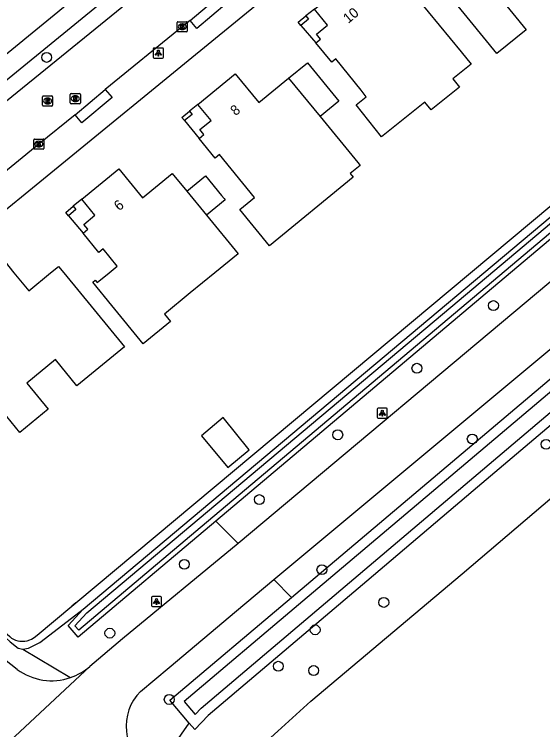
# Model space of a CAD drawing. Extents: x 163268 to 164360, y 381529 to 382285.
# Drawn here: x 164054.7 to 164107.1, y 381954.6 to 382025.7 of the extents above; entities that cross this region are included whole.
import ezdxf

# ---------------------------------------------------------------- set-up
doc = ezdxf.new("R2010")
doc.units = 0
for name, color, linetype in [('IMGEO_Berm_groen', 7, 'Continuous'), ('IMGEO_Boom', 7, 'Continuous'), ('IMGEO_Gemengd_bos', 7, 'Continuous'), ('IMGEO_Groenvoorziening', 7, 'Continuous'), ('IMGEO_Haag', 7, 'Continuous'), ('IMGEO_Hek', 7, 'Continuous'), ('IMGEO_Kolk', 7, 'Continuous'), ('IMGEO_Lichtpunt', 7, 'Continuous'), ('IMGEO_Pand', 7, 'Continuous'), ('IMGEO_Pand_nummerreeks', 7, 'Continuous'), ('IMGEO_Pand_overbouw', 7, 'Continuous'), ('IMGEO_Rijbaan_lokaal_gesloten', 7, 'Continuous'), ('IMGEO_Rijbaan_lokaal_open', 7, 'Continuous'), ('IMGEO_Rioolput', 7, 'Continuous'), ('IMGEO_Voetpad_open', 7, 'Continuous'), ('IMGEO_Waterloop', 7, 'Continuous')]:
    doc.layers.add(name, color=color, linetype=linetype)

msp = doc.modelspace()

# ---------------------------------------------------------------- linework, layer by layer
at = {"layer": 'IMGEO_Berm_groen'}
for points in [[(164132.823, 382024.315), (164103.925, 382000), (164074.679, 381975.319)], [(164074.679, 381975.319), (164060.994, 381963.77), (164059.993, 381964.927), (164061.505, 381966.57)], [(164074.679, 381975.319), (164076.889, 381973.078)], [(164055.488, 381962.572), (164060.148, 381959.81), (164060.24, 381959.756)]]:
    msp.add_lwpolyline(points, dxfattribs=at)
at = {"layer": 'IMGEO_Boom'}
for centre in [(164057.861, 382021.417), (164102.245, 381996.747), (164094.638, 381990.512), (164086.778, 381983.895), (164100.135, 381983.485), (164107.472, 381982.948), (164078.994, 381977.457), (164071.54, 381971.018), (164085.201, 381970.482), (164091.353, 381967.226), (164064.137, 381964.174), (164084.535, 381964.502), (164080.874, 381960.887), (164084.38, 381960.458), (164070.039, 381957.58)]:
    msp.add_circle(centre, 0.489, dxfattribs=at)
at = {"layer": 'IMGEO_Gemengd_bos'}
msp.add_lwpolyline([(164143.279, 381905.933), (164077.256, 381951.167), (164080.827, 381954.421), (164084.09, 381957.395), (164099.139, 381970.079), (164134.223, 382000), (164147.955, 382011.662), (164151.333, 382014.806), (164152.631, 382016.227), (164153.21, 382017.427), (164159.013, 382041.61), (164169.547, 382087.975), (164189.14, 382176.35)], dxfattribs=at)
at = {"layer": 'IMGEO_Groenvoorziening'}
for points in [[(164181.156, 382171.056), (164182.023, 382170.778), (164168.927, 382112.378), (164153.139, 382041.967), (164150.336, 382029.47), (164148.036, 382019.209), (164143.882, 382015.495), (164139.534, 382011.626), (164124.599, 381998.968), (164119.39, 381994.553), (164100.232, 381978.315), (164089.655, 381969.35), (164073.901, 381955.997), (164072.57, 381954.591), (164072.021, 381955.239)], [(164082.175, 381967.72), (164143.608, 382019.646), (164144.136, 382020.135)], [(164082.175, 381967.72), (164080.425, 381969.494)], [(164072.021, 381955.239), (164070.095, 381957.509), (164082.175, 381967.72)], [(164070.486, 381953.026), (164072.021, 381955.239)]]:
    msp.add_lwpolyline(points, dxfattribs=at)
at = {"layer": 'IMGEO_Haag'}
for points in [[(164030.413, 381983.927), (164030.745, 381984.278), (164054.188, 381963.837), (164054.381, 381963.691), (164054.567, 381963.584), (164054.78, 381963.491), (164054.989, 381963.422), (164055.208, 381963.382), (164055.46, 381963.362), (164055.682, 381963.379), (164055.917, 381963.415), (164056.18, 381963.495), (164056.365, 381963.578), (164056.617, 381963.734), (164056.906, 381963.962), (164060.368, 381966.869), (164060.745, 381967.189), (164099.973, 382000), (164130.268, 382025.343)], [(164061.505, 381966.57), (164101.29, 382000), (164130.928, 382024.904)], [(164030.413, 381983.927), (164034.627, 381980.081), (164037.134, 381977.811), (164042.219, 381973.377), (164052.905, 381964.516), (164054.231, 381963.311), (164055.034, 381962.669), (164055.488, 381962.572)], [(164055.488, 381962.572), (164056.046, 381962.669), (164057.17, 381963.247), (164058.6, 381964.339), (164061.505, 381966.57)]]:
    msp.add_lwpolyline(points, dxfattribs=at)
at = {"layer": 'IMGEO_Hek'}
for points in [[(164143.279, 381905.933), (164077.256, 381951.167), (164080.827, 381954.421), (164084.09, 381957.395), (164099.139, 381970.079), (164134.223, 382000), (164147.955, 382011.662), (164151.333, 382014.806), (164152.631, 382016.227), (164153.21, 382017.427), (164159.013, 382041.61), (164169.547, 382087.975), (164189.14, 382176.35)], [(164060.745, 381967.189), (164060.368, 381966.869)]]:
    msp.add_lwpolyline(points, dxfattribs=at)
at = {"layer": 'IMGEO_Kolk'}
for p, q in [((164070.83, 382024.04), (164070.83, 382024.892)), ((164070.905, 382024.966), (164071.757, 382024.966)), ((164071.318, 382024.746), (164071.343, 382024.746)), ((164071.831, 382024.892), (164071.831, 382024.04)), ((164071.757, 382023.966), (164070.905, 382023.966)), ((164071.341, 382024.186), (164071.316, 382024.186)), ((164056.588, 382012.374), (164056.588, 382013.226)), ((164056.663, 382013.3), (164057.515, 382013.3)), ((164057.076, 382013.08), (164057.101, 382013.08)), ((164057.589, 382013.226), (164057.589, 382012.374)), ((164057.515, 382012.3), (164056.663, 382012.3)), ((164057.099, 382012.52), (164057.074, 382012.52))]:
    msp.add_line(p, q, dxfattribs=at)
for points in [[(164070.83, 382024.04), (164070.83, 382024.892)], [(164070.905, 382024.966), (164071.757, 382024.966)], [(164071.151, 382024.666), (164071.274, 382024.666), (164071.274, 382024.515), (164071.404, 382024.666), (164071.568, 382024.666), (164071.422, 382024.515), (164071.575, 382024.266), (164071.423, 382024.266), (164071.338, 382024.43), (164071.274, 382024.363), (164071.274, 382024.266), (164071.151, 382024.266), (164071.151, 382024.666)], [(164071.831, 382024.892), (164071.831, 382024.04)], [(164071.757, 382023.966), (164070.905, 382023.966)], [(164056.588, 382012.374), (164056.588, 382013.226)], [(164056.663, 382013.3), (164057.515, 382013.3)], [(164056.909, 382013), (164057.032, 382013), (164057.032, 382012.849), (164057.162, 382013), (164057.326, 382013), (164057.18, 382012.849), (164057.333, 382012.6), (164057.181, 382012.6), (164057.096, 382012.764), (164057.032, 382012.697), (164057.032, 382012.6), (164056.909, 382012.6), (164056.909, 382013)], [(164057.589, 382013.226), (164057.589, 382012.374)], [(164057.515, 382012.3), (164056.663, 382012.3)]]:
    msp.add_lwpolyline(points, dxfattribs=at)
for centre, start, end in [((164070.907, 382024.89), 91.55205, 178.44795), ((164070.907, 382024.89), 91.55205, 178.44795), ((164071.755, 382024.89), 1.55205, 88.44795), ((164071.755, 382024.89), 1.55205, 88.44795), ((164070.907, 382024.042), 181.55205, 268.44795), ((164070.907, 382024.042), 181.55205, 268.44795), ((164071.755, 382024.042), 271.55205, 358.44795), ((164071.755, 382024.042), 271.55205, 358.44795), ((164056.665, 382013.224), 91.55205, 178.44795), ((164056.665, 382013.224), 91.55205, 178.44795), ((164057.513, 382013.224), 1.55205, 88.44795), ((164057.513, 382013.224), 1.55205, 88.44795), ((164056.665, 382012.376), 181.55205, 268.44795), ((164056.665, 382012.376), 181.55205, 268.44795), ((164057.513, 382012.376), 271.55205, 358.44795), ((164057.513, 382012.376), 271.55205, 358.44795)]:
    msp.add_arc(centre, 0.0765, start, end, dxfattribs=at)
for centre, major_axis, ratio, start_param, end_param in [((164071.317, 382024.466), (-0.387, 0.002), 0.722429, 4.712389, 7.853982), ((164071.342, 382024.466), (-0.39, 0.002), 0.717154, 1.570796, 4.712389), ((164057.075, 382012.8), (-0.387, 0.002), 0.722429, 4.712389, 7.853982), ((164057.1, 382012.8), (-0.39, 0.002), 0.717154, 1.570796, 4.712389)]:
    msp.add_ellipse(centre, major_axis=major_axis, ratio=ratio, start_param=start_param, end_param=end_param, dxfattribs=at)
at = {"layer": 'IMGEO_Lichtpunt'}
for p, q in [((164068.458, 382022.256), (164068.458, 382021.449)), ((164068.458, 382022.256), (164068.458, 382021.449)), ((164069.36, 382022.351), (164068.552, 382022.351)), ((164069.36, 382022.351), (164068.552, 382022.351)), ((164069.454, 382021.449), (164069.454, 382022.256)), ((164069.454, 382021.449), (164069.454, 382022.256)), ((164068.552, 382021.355), (164069.36, 382021.355)), ((164068.552, 382021.355), (164069.36, 382021.355)), ((164090.704, 381986.447), (164090.704, 381985.64)), ((164090.704, 381986.447), (164090.704, 381985.64)), ((164091.606, 381986.542), (164090.798, 381986.542)), ((164091.606, 381986.542), (164090.798, 381986.542)), ((164091.7, 381985.64), (164091.7, 381986.447)), ((164091.7, 381985.64), (164091.7, 381986.447)), ((164090.798, 381985.546), (164091.606, 381985.546)), ((164090.798, 381985.546), (164091.606, 381985.546)), ((164068.273, 381967.732), (164068.273, 381966.925)), ((164068.273, 381967.732), (164068.273, 381966.925)), ((164069.175, 381967.827), (164068.367, 381967.827)), ((164069.175, 381967.827), (164068.367, 381967.827)), ((164069.269, 381966.925), (164069.269, 381967.732)), ((164069.269, 381966.925), (164069.269, 381967.732)), ((164068.367, 381966.831), (164069.175, 381966.831)), ((164068.367, 381966.831), (164069.175, 381966.831))]:
    msp.add_line(p, q, dxfattribs=at)
for points in [[(164068.832, 382021.92), (164068.871, 382021.892), (164068.683, 382021.63), (164068.645, 382021.657), (164068.832, 382021.92)], [(164068.934, 382021.872), (164068.981, 382021.872), (164068.981, 382021.55), (164068.934, 382021.55), (164068.934, 382021.872)], [(164069.044, 382021.892), (164069.082, 382021.919), (164069.269, 382021.657), (164069.23, 382021.629), (164069.044, 382021.892)], [(164091.078, 381986.111), (164091.117, 381986.083), (164090.929, 381985.821), (164090.891, 381985.848), (164091.078, 381986.111)], [(164091.18, 381986.063), (164091.227, 381986.063), (164091.227, 381985.741), (164091.18, 381985.741), (164091.18, 381986.063)], [(164091.29, 381986.083), (164091.328, 381986.11), (164091.515, 381985.848), (164091.476, 381985.82), (164091.29, 381986.083)], [(164068.647, 381967.396), (164068.686, 381967.368), (164068.498, 381967.106), (164068.46, 381967.133), (164068.647, 381967.396)], [(164068.749, 381967.348), (164068.796, 381967.348), (164068.796, 381967.026), (164068.749, 381967.026), (164068.749, 381967.348)], [(164068.859, 381967.368), (164068.897, 381967.395), (164069.084, 381967.133), (164069.045, 381967.105), (164068.859, 381967.368)]]:
    msp.add_lwpolyline(points, dxfattribs=at)
for centre in [(164068.957, 382022.054), (164091.203, 381986.245), (164068.772, 381967.53)]:
    msp.add_circle(centre, 0.0994, dxfattribs=at)
for centre, start, end in [((164068.552, 382022.256), 90, 180), ((164068.552, 382022.256), 90, 180), ((164069.36, 382022.256), 0, 90), ((164069.36, 382022.256), 0, 90), ((164068.552, 382021.449), 180, 270), ((164068.552, 382021.449), 180, 270), ((164069.36, 382021.449), 270, 0), ((164069.36, 382021.449), 270, 360), ((164090.798, 381986.447), 90, 180), ((164090.798, 381986.447), 90, 180), ((164091.606, 381986.447), 0, 90), ((164091.606, 381986.447), 0, 90), ((164090.798, 381985.64), 180, 270), ((164090.798, 381985.64), 180, 270), ((164091.606, 381985.64), 270, 0), ((164091.606, 381985.64), 270, 360), ((164068.367, 381967.732), 90, 180), ((164068.367, 381967.732), 90, 180), ((164069.175, 381967.732), 0, 90), ((164069.175, 381967.732), 0, 90), ((164068.367, 381966.925), 180, 270), ((164068.367, 381966.925), 180, 270), ((164069.175, 381966.925), 270, 0), ((164069.175, 381966.925), 270, 360)]:
    msp.add_arc(centre, 0.0946, start, end, dxfattribs=at)
at = {"layer": 'IMGEO_Pand'}
for points in [[(164099.938, 382025.056), (164094.893, 382031.252), (164097.912, 382033.73), (164097.515, 382034.218), (164098.627, 382035.131), (164097.3, 382036.76), (164101.013, 382039.783), (164103.4, 382036.864), (164105.604, 382038.664), (164111.871, 382037.135), (164111.345, 382034.979), (164107.504, 382031.81), (164107.794, 382031.453), (164102.847, 382027.425), (164105.5, 382024.166), (164102.591, 382021.797), (164099.938, 382025.056)], [(164095.432, 382016.963), (164091.123, 382013.524), (164088.596, 382016.69), (164089.611, 382017.499), (164089.093, 382018.148), (164086.591, 382021.283), (164086.182, 382020.945), (164084.603, 382022.858), (164085.065, 382023.239), (164084.664, 382023.725), (164085.767, 382024.634), (164084.456, 382026.223), (164088.132, 382029.255), (164089.532, 382027.548), (164092.483, 382029.968), (164099.047, 382021.965), (164100.024, 382020.741), (164098.195, 382019.282), (164098.864, 382018.444), (164096.046, 382016.194), (164095.432, 382016.963)], [(164083.114, 382024.595), (164082.847, 382024.92), (164083.608, 382025.545), (164083.875, 382025.22), (164083.114, 382024.595)], [(164081.894, 382019.354), (164083.77, 382020.89), (164086.895, 382017.073), (164085.02, 382015.538)], [(164085.02, 382015.538), (164088.458, 382011.339), (164088.768, 382010.96), (164089.006, 382010.67), (164088.024, 382009.867), (164088.313, 382009.514), (164079.991, 382002.699), (164077.045, 382006.298), (164078.512, 382007.499), (164075.028, 382011.755), (164074.611, 382011.413), (164073.012, 382013.367), (164073.49, 382013.757), (164073.091, 382014.244), (164074.198, 382015.149), (164072.894, 382016.743), (164076.586, 382019.789), (164078.93, 382016.927), (164081.894, 382019.354)], [(164081.894, 382019.354), (164085.02, 382015.538)], [(164072.312, 382015.751), (164071.562, 382015.133), (164071.295, 382015.457), (164072.045, 382016.075), (164072.312, 382015.751)], [(164073.744, 382005.723), (164076.883, 382001.884), (164074.578, 382000), (164072.13, 381997.999), (164069.568, 381995.905), (164070.174, 381995.162), (164067.456, 381992.939), (164064.334, 381996.755), (164062.435, 381999.077), (164062.682, 381999.279), (164062.884, 381999.031), (164064.069, 382000), (164064.873, 382000.657), (164063.468, 382002.375), (164063.049, 382002.033), (164061.479, 382003.953), (164061.943, 382004.332), (164061.544, 382004.819), (164062.651, 382005.724), (164061.347, 382007.318), (164065.038, 382010.335), (164067.38, 382007.471), (164070.338, 382009.889), (164071.793, 382008.109)], [(164071.793, 382008.109), (164073.654, 382009.633), (164075.245, 382007.69), (164075.485, 382007.396), (164075.606, 382007.248), (164073.744, 382005.723)], [(164071.793, 382008.109), (164073.744, 382005.723)], [(164060.775, 382006.294), (164060.027, 382005.674), (164059.759, 382005.997), (164060.507, 382006.617), (164060.775, 382006.294)], [(164065.592, 381992.649), (164060.869, 381988.773), (164058.738, 381991.371), (164055.894, 381989.037), (164058.021, 381986.438), (164055.204, 381984.131), (164051.294, 381988.904), (164049.393, 381991.225), (164051.536, 381992.979), (164050.167, 381994.65), (164050.625, 381995.025), (164050.236, 381995.527), (164051.328, 381996.434), (164050.019, 381998.033), (164052.416, 382000), (164053.73, 382001.078), (164054.615, 382000), (164056.078, 381998.218), (164058.25, 382000), (164059.032, 382000.642), (164059.559, 382000), (164065.592, 381992.649)], [(164075.407, 381985.621), (164073.254, 381983.807), (164075.869, 381980.644), (164077.981, 381982.397), (164075.407, 381985.621)]]:
    msp.add_lwpolyline(points, dxfattribs=at)
at = {"layer": 'IMGEO_Pand_overbouw'}
for points in [[(164083.608, 382025.545), (164083.875, 382025.22), (164083.114, 382024.595), (164084.603, 382022.858), (164085.065, 382023.239), (164084.664, 382023.725), (164085.767, 382024.634), (164084.456, 382026.223)], [(164071.562, 382015.133), (164073.012, 382013.367), (164073.49, 382013.757), (164073.091, 382014.244), (164074.198, 382015.149), (164072.894, 382016.743), (164072.045, 382016.075), (164072.312, 382015.751)], [(164060.507, 382006.617), (164060.775, 382006.294), (164060.027, 382005.674), (164061.479, 382003.953), (164061.943, 382004.332), (164061.544, 382004.819), (164062.651, 382005.724), (164061.347, 382007.318)]]:
    msp.add_lwpolyline(points, close=True, dxfattribs=at)
at = {"layer": 'IMGEO_Rijbaan_lokaal_gesloten'}
for points in [[(164130.562, 382018.099), (164108.985, 382000), (164076.889, 381973.078)], [(164080.425, 381969.494), (164116.993, 382000), (164134.792, 382014.848)], [(164076.889, 381973.078), (164065.397, 381963.599), (164062.158, 381960.864)], [(164067.173, 381958.372), (164070.043, 381960.752), (164076.716, 381966.4), (164080.425, 381969.494)], [(164054.941, 381960.573), (164052.393, 381962.533), (164047.499, 381966.566)], [(164052.722, 381952.074), (164062.158, 381960.864)]]:
    msp.add_lwpolyline(points, dxfattribs=at)
for centre, radius, start, end in [((164058.368, 381965.207), 5.763, 233.51484, 288.95546), ((164058.373, 381965.202), 5.757, 288.92228, 311.10649), ((164070.678, 381954.91), 4.926, 135.3557, 236.31902)]:
    msp.add_arc(centre, radius, start, end, dxfattribs=at)
at = {"layer": 'IMGEO_Rijbaan_lokaal_open'}
for points in [[(164025.139, 381993.533), (164033.039, 382000), (164041.903, 382007.256), (164053.858, 382017.087), (164068.156, 382028.748), (164083.502, 382040.922)], [(164072.113, 382025.092), (164075.075, 382027.601)], [(164072.113, 382025.092), (164071.33, 382024.466), (164063.688, 382018.234)], [(164060.679, 382015.712), (164063.688, 382018.234)], [(164060.679, 382015.712), (164057.088, 382012.8), (164052.271, 382008.876)]]:
    msp.add_lwpolyline(points, dxfattribs=at)
at = {"layer": 'IMGEO_Rioolput'}
for p, q in [((164057.456, 382016.657), (164057.456, 382017.509)), ((164057.531, 382017.583), (164058.383, 382017.583)), ((164057.944, 382017.363), (164057.969, 382017.363)), ((164058.457, 382017.509), (164058.457, 382016.657)), ((164060.207, 382016.889), (164060.207, 382017.741)), ((164060.282, 382017.815), (164061.134, 382017.815)), ((164060.695, 382017.595), (164060.72, 382017.595)), ((164061.208, 382017.741), (164061.208, 382016.889)), ((164058.383, 382016.583), (164057.531, 382016.583)), ((164057.967, 382016.803), (164057.942, 382016.803)), ((164061.134, 382016.815), (164060.282, 382016.815)), ((164060.718, 382017.035), (164060.693, 382017.035))]:
    msp.add_line(p, q, dxfattribs=at)
for points in [[(164057.456, 382016.657), (164057.456, 382017.509)], [(164057.531, 382017.583), (164058.383, 382017.583)], [(164058.045, 382017.281), (164057.793, 382017.283), (164057.793, 382016.883)], [(164058.457, 382017.509), (164058.457, 382016.657)], [(164060.207, 382016.889), (164060.207, 382017.741)], [(164060.282, 382017.815), (164061.134, 382017.815)], [(164060.796, 382017.513), (164060.544, 382017.515), (164060.544, 382017.115)], [(164060.544, 382017.115), (164060.668, 382017.115), (164060.668, 382017.277), (164060.679, 382017.277)], [(164060.722, 382017.434), (164060.668, 382017.434), (164060.668, 382017.353)], [(164060.668, 382017.353), (164060.72, 382017.353)], [(164060.726, 382017.248), (164060.797, 382017.115), (164060.937, 382017.115), (164060.872, 382017.241)], [(164061.208, 382017.741), (164061.208, 382016.889)], [(164058.383, 382016.583), (164057.531, 382016.583)], [(164057.793, 382016.883), (164057.917, 382016.883), (164057.917, 382017.045), (164057.928, 382017.045)], [(164057.971, 382017.202), (164057.917, 382017.202), (164057.917, 382017.121)], [(164057.917, 382017.121), (164057.969, 382017.121)], [(164057.975, 382017.016), (164058.046, 382016.883), (164058.186, 382016.883), (164058.121, 382017.009)], [(164061.134, 382016.815), (164060.282, 382016.815)]]:
    msp.add_lwpolyline(points, dxfattribs=at)
for centre, radius, start, end in [((164057.533, 382017.507), 0.0765, 91.55205, 178.44795), ((164057.533, 382017.507), 0.0765, 91.55205, 178.44795), ((164058.044, 382017.171), 0.109, 350.36119, 89.41601), ((164058.381, 382017.507), 0.0765, 1.55205, 88.44795), ((164058.381, 382017.507), 0.0765, 1.55205, 88.44795), ((164060.284, 382017.739), 0.0765, 91.55205, 178.44795), ((164060.284, 382017.739), 0.0765, 91.55205, 178.44795), ((164060.678, 382017.224), 0.0533, 26.02933, 88.69889), ((164060.704, 382017.542), 0.19, 274.7715, 282.96867), ((164060.728, 382017.338), 0.0964, 77.00612, 93.18647), ((164060.742, 382017.395), 0.0378, 276.66336, 79.67722), ((164060.795, 382017.403), 0.109, 350.36119, 89.41601), ((164060.793, 382017.403), 0.112, 277.58423, 350.98172), ((164060.777, 382017.188), 0.108, 29.51342, 73.79051), ((164061.132, 382017.739), 0.0765, 1.55205, 88.44795), ((164061.132, 382017.739), 0.0765, 1.55205, 88.44795), ((164057.533, 382016.659), 0.0765, 181.55205, 268.44795), ((164057.533, 382016.659), 0.0765, 181.55205, 268.44795), ((164057.927, 382016.992), 0.0533, 26.02933, 88.69889), ((164057.953, 382017.31), 0.19, 274.7715, 282.96867), ((164057.977, 382017.106), 0.0964, 77.00612, 93.18647), ((164057.991, 382017.163), 0.0378, 276.66336, 79.67722), ((164058.042, 382017.171), 0.112, 277.58423, 350.98172), ((164058.026, 382016.956), 0.108, 29.51342, 73.79051), ((164058.381, 382016.659), 0.0765, 271.55205, 358.44795), ((164058.381, 382016.659), 0.0765, 271.55205, 358.44795), ((164060.284, 382016.891), 0.0765, 181.55205, 268.44795), ((164060.284, 382016.891), 0.0765, 181.55205, 268.44795), ((164061.132, 382016.891), 0.0765, 271.55205, 358.44795), ((164061.132, 382016.891), 0.0765, 271.55205, 358.44795)]:
    msp.add_arc(centre, radius, start, end, dxfattribs=at)
for centre, major_axis, ratio, start_param, end_param in [((164057.943, 382017.083), (-0.387, 0.002), 0.722429, 4.712389, 7.853982), ((164057.968, 382017.083), (-0.39, 0.002), 0.717154, 1.570796, 4.712389), ((164060.694, 382017.315), (-0.387, 0.002), 0.722429, 4.712389, 7.853982), ((164060.719, 382017.315), (-0.39, 0.002), 0.717154, 1.570796, 4.712389)]:
    msp.add_ellipse(centre, major_axis=major_axis, ratio=ratio, start_param=start_param, end_param=end_param, dxfattribs=at)
at = {"layer": 'IMGEO_Voetpad_open'}
for points in [[(164020.892, 381994.757), (164027.291, 382000), (164060.644, 382027.33), (164080.687, 382043.672)], [(164099.547, 382043.655), (164089.481, 382035.445), (164071.56, 382020.781), (164049.348, 382002.627), (164046.147, 382000), (164037.766, 381993.123), (164030.326, 381987.006)], [(164024.883, 381995.485), (164030.402, 382000), (164080.033, 382040.602)], [(164075.075, 382027.601), (164075.747, 382026.807), (164072.785, 382024.298), (164072.113, 382025.092)], [(164063.688, 382018.234), (164064.356, 382017.437), (164061.347, 382014.915), (164060.679, 382015.712)]]:
    msp.add_lwpolyline(points, dxfattribs=at)
at = {"layer": 'IMGEO_Waterloop'}
for points in [[(164144.27, 382018.897), (164082.879, 381967.006), (164071.506, 381957.392), (164072.611, 381956.089), (164073.212, 381956.724), (164139.316, 382012.753), (164147.13, 382019.741), (164180.847, 382170.105)], [(164061.049, 381964.471), (164060.663, 381964.917), (164061.851, 381966.208), (164098.009, 381996.59), (164118.02, 382013.405), (164131.282, 382024.548), (164132.445, 382025.913), (164133.385, 382027.437), (164134.083, 382029.091), (164135.317, 382034.504), (164135.993, 382033.624), (164134.93, 382029.212), (164133.868, 382026.789), (164132.446, 382024.651), (164074.357, 381975.701), (164061.049, 381964.471)]]:
    msp.add_lwpolyline(points, dxfattribs=at)

# ---------------------------------------------------------------- texts
at = {"layer": 'IMGEO_Pand_nummerreeks'}
for s, rotation, p in [('10', 39.51614, (164087.816, 382024.743)), ('8', 39.52263, (164076.619, 382015.563)), ('6', 39.2648, (164065.055, 382006.112))]:
    msp.add_text(s, height=1, rotation=rotation, dxfattribs=at).set_placement(p)

doc.saveas('drawing.dxf')
